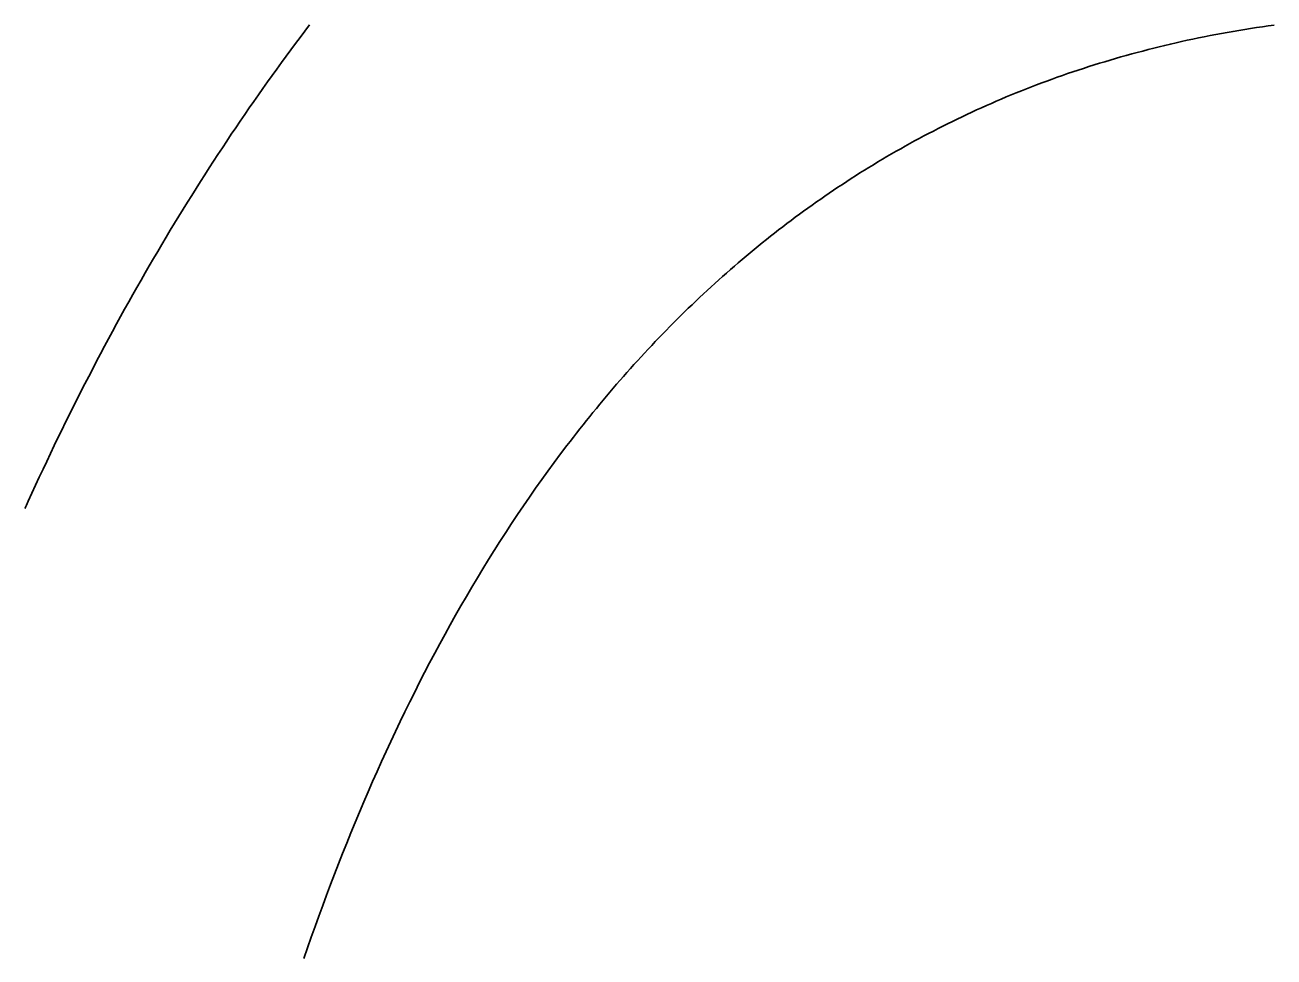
# Model space of a CAD drawing. Extents: x -7.3 to 34, y 0 to 22.
# Drawn here: x 2.48832 to 2.53395, y 0.88046 to 0.91451 of the extents above; entities that cross this region are included whole.
import ezdxf

# ---------------------------------------------------------------- set-up
doc = ezdxf.new("R2010")
doc.units = 0
doc.layers.add('SH_Text', color=7, linetype='Continuous')

msp = doc.modelspace()

# ---------------------------------------------------------------- linework, layer by layer
at = {"layer": 'SH_Text'}
for p, q in [((2.498371, 0.914057), (2.498543, 0.914285)), ((2.498543, 0.914285), (2.498715, 0.914512)), ((2.531408, 0.914079), (2.531199, 0.914037)), ((2.531617, 0.914121), (2.531408, 0.914079)), ((2.531826, 0.914161), (2.531617, 0.914121)), ((2.532037, 0.9142), (2.531826, 0.914161)), ((2.532248, 0.914239), (2.532037, 0.9142)), ((2.53246, 0.914276), (2.532248, 0.914239)), ((2.532672, 0.914312), (2.53246, 0.914276)), ((2.532886, 0.914347), (2.532672, 0.914312)), ((2.5331, 0.914382), (2.532886, 0.914347)), ((2.533314, 0.914415), (2.5331, 0.914382)), ((2.53353, 0.914447), (2.533314, 0.914415)), ((2.533746, 0.914478), (2.53353, 0.914447)), ((2.533963, 0.914509), (2.533746, 0.914478)), ((2.498028, 0.913597), (2.498199, 0.913828)), ((2.498199, 0.913828), (2.498371, 0.914057)), ((2.529358, 0.913612), (2.529156, 0.91356)), ((2.529559, 0.913663), (2.529358, 0.913612)), ((2.529762, 0.913714), (2.529559, 0.913663)), ((2.529965, 0.913763), (2.529762, 0.913714)), ((2.530169, 0.913811), (2.529965, 0.913763)), ((2.530374, 0.913858), (2.530169, 0.913811)), ((2.530579, 0.913904), (2.530374, 0.913858)), ((2.530785, 0.91395), (2.530579, 0.913904)), ((2.530992, 0.913994), (2.530785, 0.91395)), ((2.531199, 0.914037), (2.530992, 0.913994)), ((2.497688, 0.913134), (2.497858, 0.913366)), ((2.497858, 0.913366), (2.498028, 0.913597)), ((2.527769, 0.913169), (2.527573, 0.91311)), ((2.527965, 0.913228), (2.527769, 0.913169)), ((2.528162, 0.913286), (2.527965, 0.913228)), ((2.528359, 0.913343), (2.528162, 0.913286)), ((2.528557, 0.913398), (2.528359, 0.913343)), ((2.528756, 0.913453), (2.528557, 0.913398)), ((2.528956, 0.913507), (2.528756, 0.913453)), ((2.529156, 0.91356), (2.528956, 0.913507)), ((2.497351, 0.912667), (2.497519, 0.912901)), ((2.497519, 0.912901), (2.497688, 0.913134)), ((2.526415, 0.912733), (2.526225, 0.912666)), ((2.526606, 0.912798), (2.526415, 0.912733)), ((2.526798, 0.912862), (2.526606, 0.912798)), ((2.526991, 0.912925), (2.526798, 0.912862)), ((2.527184, 0.912988), (2.526991, 0.912925)), ((2.527378, 0.913049), (2.527184, 0.912988)), ((2.527573, 0.91311), (2.527378, 0.913049)), ((2.497015, 0.912195), (2.497183, 0.912431)), ((2.497183, 0.912431), (2.497351, 0.912667)), ((2.525096, 0.912251), (2.52491, 0.912178)), ((2.525282, 0.912322), (2.525096, 0.912251)), ((2.525469, 0.912393), (2.525282, 0.912322)), ((2.525657, 0.912463), (2.525469, 0.912393)), ((2.525846, 0.912532), (2.525657, 0.912463)), ((2.526035, 0.912599), (2.525846, 0.912532)), ((2.526225, 0.912666), (2.526035, 0.912599)), ((2.496682, 0.91172), (2.496848, 0.911958)), ((2.496848, 0.911958), (2.497015, 0.912195)), ((2.523991, 0.911803), (2.523809, 0.911725)), ((2.524173, 0.91188), (2.523991, 0.911803)), ((2.524357, 0.911956), (2.524173, 0.91188)), ((2.52454, 0.912031), (2.524357, 0.911956)), ((2.524725, 0.912105), (2.52454, 0.912031)), ((2.52491, 0.912178), (2.524725, 0.912105)), ((2.496351, 0.911241), (2.496516, 0.911481)), ((2.496516, 0.911481), (2.496682, 0.91172)), ((2.523089, 0.911406), (2.522911, 0.911324)), ((2.523268, 0.911487), (2.523089, 0.911406)), ((2.523448, 0.911567), (2.523268, 0.911487)), ((2.523628, 0.911647), (2.523448, 0.911567)), ((2.523809, 0.911725), (2.523628, 0.911647)), ((2.496022, 0.910758), (2.496186, 0.911)), ((2.496186, 0.911), (2.496351, 0.911241)), ((2.522029, 0.910901), (2.521855, 0.910814)), ((2.522204, 0.910987), (2.522029, 0.910901)), ((2.52238, 0.911072), (2.522204, 0.910987)), ((2.522556, 0.911157), (2.52238, 0.911072)), ((2.522733, 0.911241), (2.522556, 0.911157)), ((2.522911, 0.911324), (2.522733, 0.911241)), ((2.495696, 0.910272), (2.495859, 0.910516)), ((2.495859, 0.910516), (2.496022, 0.910758)), ((2.521164, 0.910457), (2.520993, 0.910365)), ((2.521336, 0.910547), (2.521164, 0.910457)), ((2.521508, 0.910637), (2.521336, 0.910547)), ((2.521681, 0.910726), (2.521508, 0.910637)), ((2.521855, 0.910814), (2.521681, 0.910726)), ((2.495372, 0.909781), (2.495533, 0.910027)), ((2.495533, 0.910027), (2.495696, 0.910272)), ((2.520315, 0.909992), (2.520147, 0.909896)), ((2.520483, 0.910086), (2.520315, 0.909992)), ((2.520653, 0.91018), (2.520483, 0.910086)), ((2.520822, 0.910273), (2.520653, 0.91018)), ((2.520993, 0.910365), (2.520822, 0.910273)), ((2.49505, 0.909286), (2.49521, 0.909534)), ((2.49521, 0.909534), (2.495372, 0.909781)), ((2.519482, 0.909507), (2.519318, 0.909407)), ((2.519647, 0.909605), (2.519482, 0.909507)), ((2.519813, 0.909703), (2.519647, 0.909605)), ((2.51998, 0.9098), (2.519813, 0.909703)), ((2.520147, 0.909896), (2.51998, 0.9098)), ((2.49489, 0.909038), (2.49505, 0.909286)), ((2.518828, 0.909104), (2.518666, 0.909002)), ((2.51899, 0.909206), (2.518828, 0.909104)), ((2.519154, 0.909307), (2.51899, 0.909206)), ((2.519318, 0.909407), (2.519154, 0.909307)), ((2.494571, 0.908537), (2.49473, 0.908788)), ((2.49473, 0.908788), (2.49489, 0.909038)), ((2.518183, 0.908689), (2.518024, 0.908584)), ((2.518343, 0.908794), (2.518183, 0.908689)), ((2.518504, 0.908898), (2.518343, 0.908794)), ((2.518666, 0.909002), (2.518504, 0.908898)), ((2.494255, 0.908033), (2.494413, 0.908286)), ((2.494413, 0.908286), (2.494571, 0.908537)), ((2.517392, 0.908153), (2.517236, 0.908044)), ((2.517549, 0.908262), (2.517392, 0.908153)), ((2.517707, 0.90837), (2.517549, 0.908262)), ((2.517865, 0.908477), (2.517707, 0.90837)), ((2.518024, 0.908584), (2.517865, 0.908477)), ((2.493942, 0.907525), (2.494098, 0.907779)), ((2.494098, 0.907779), (2.494255, 0.908033)), ((2.51677, 0.907711), (2.516616, 0.907599)), ((2.516925, 0.907823), (2.51677, 0.907711)), ((2.51708, 0.907934), (2.516925, 0.907823)), ((2.517236, 0.908044), (2.51708, 0.907934)), ((2.49363, 0.907012), (2.493786, 0.907269)), ((2.493786, 0.907269), (2.493942, 0.907525)), ((2.516159, 0.907257), (2.516007, 0.907141)), ((2.516311, 0.907371), (2.516159, 0.907257)), ((2.516463, 0.907485), (2.516311, 0.907371)), ((2.516616, 0.907599), (2.516463, 0.907485)), ((2.493476, 0.906755), (2.49363, 0.907012)), ((2.515557, 0.906791), (2.515408, 0.906672)), ((2.515706, 0.906908), (2.515557, 0.906791)), ((2.515856, 0.907025), (2.515706, 0.906908)), ((2.516007, 0.907141), (2.515856, 0.907025)), ((2.493168, 0.906237), (2.493321, 0.906496)), ((2.493321, 0.906496), (2.493476, 0.906755)), ((2.514964, 0.906313), (2.514818, 0.906192)), ((2.515112, 0.906434), (2.514964, 0.906313)), ((2.515259, 0.906553), (2.515112, 0.906434)), ((2.515408, 0.906672), (2.515259, 0.906553)), ((2.492862, 0.905715), (2.493015, 0.905976)), ((2.493015, 0.905976), (2.493168, 0.906237)), ((2.514527, 0.905947), (2.514382, 0.905824)), ((2.514672, 0.90607), (2.514527, 0.905947)), ((2.514818, 0.906192), (2.514672, 0.90607)), ((2.49256, 0.905189), (2.492711, 0.905452)), ((2.492711, 0.905452), (2.492862, 0.905715)), ((2.513951, 0.90545), (2.513809, 0.905324)), ((2.514094, 0.905576), (2.513951, 0.90545)), ((2.514238, 0.9057), (2.514094, 0.905576)), ((2.514382, 0.905824), (2.514238, 0.9057)), ((2.492409, 0.904924), (2.49256, 0.905189)), ((2.513386, 0.904942), (2.513246, 0.904813)), ((2.513526, 0.90507), (2.513386, 0.904942)), ((2.513667, 0.905198), (2.513526, 0.90507)), ((2.513809, 0.905324), (2.513667, 0.905198)), ((2.49211, 0.904392), (2.492259, 0.904659)), ((2.492259, 0.904659), (2.492409, 0.904924)), ((2.512968, 0.904554), (2.51283, 0.904423)), ((2.513106, 0.904684), (2.512968, 0.904554)), ((2.513246, 0.904813), (2.513106, 0.904684)), ((2.491813, 0.903857), (2.491961, 0.904125)), ((2.491961, 0.904125), (2.49211, 0.904392)), ((2.512419, 0.904027), (2.512283, 0.903893)), ((2.512555, 0.90416), (2.512419, 0.904027)), ((2.512692, 0.904292), (2.512555, 0.90416)), ((2.51283, 0.904423), (2.512692, 0.904292)), ((2.491518, 0.903317), (2.491665, 0.903587)), ((2.491665, 0.903587), (2.491813, 0.903857)), ((2.512013, 0.903625), (2.511879, 0.90349)), ((2.512148, 0.903759), (2.512013, 0.903625)), ((2.512283, 0.903893), (2.512148, 0.903759)), ((2.491372, 0.903045), (2.491518, 0.903317)), ((2.511612, 0.903217), (2.51148, 0.90308)), ((2.511745, 0.903354), (2.511612, 0.903217)), ((2.511879, 0.90349), (2.511745, 0.903354)), ((2.491081, 0.9025), (2.491226, 0.902773)), ((2.491226, 0.902773), (2.491372, 0.903045)), ((2.511086, 0.902664), (2.510956, 0.902525)), ((2.511217, 0.902803), (2.511086, 0.902664)), ((2.511348, 0.902942), (2.511217, 0.902803)), ((2.51148, 0.90308), (2.511348, 0.902942)), ((2.490793, 0.90195), (2.490937, 0.902225)), ((2.490937, 0.902225), (2.491081, 0.9025)), ((2.510698, 0.902243), (2.51057, 0.902102)), ((2.510827, 0.902384), (2.510698, 0.902243)), ((2.510956, 0.902525), (2.510827, 0.902384)), ((2.490649, 0.901674), (2.490793, 0.90195)), ((2.510315, 0.901817), (2.510188, 0.901673)), ((2.510442, 0.90196), (2.510315, 0.901817)), ((2.51057, 0.902102), (2.510442, 0.90196)), ((2.490365, 0.901118), (2.490507, 0.901397)), ((2.490507, 0.901397), (2.490649, 0.901674)), ((2.509936, 0.901385), (2.509811, 0.90124)), ((2.510062, 0.901529), (2.509936, 0.901385)), ((2.510188, 0.901673), (2.510062, 0.901529)), ((2.490083, 0.900559), (2.490223, 0.900839)), ((2.490223, 0.900839), (2.490365, 0.901118)), ((2.509563, 0.900947), (2.50944, 0.900801)), ((2.509687, 0.901094), (2.509563, 0.900947)), ((2.509811, 0.90124), (2.509687, 0.901094)), ((2.489942, 0.900278), (2.490083, 0.900559)), ((2.509195, 0.900505), (2.509073, 0.900356)), ((2.509317, 0.900653), (2.509195, 0.900505)), ((2.50944, 0.900801), (2.509317, 0.900653)), ((2.489664, 0.899712), (2.489803, 0.899995)), ((2.489803, 0.899995), (2.489942, 0.900278)), ((2.508832, 0.900057), (2.508712, 0.899907)), ((2.508952, 0.900207), (2.508832, 0.900057)), ((2.509073, 0.900356), (2.508952, 0.900207)), ((2.489526, 0.899428), (2.489664, 0.899712)), ((2.508473, 0.899604), (2.508355, 0.899452)), ((2.508592, 0.899756), (2.508473, 0.899604)), ((2.508712, 0.899907), (2.508592, 0.899756)), ((2.489251, 0.898856), (2.489388, 0.899143)), ((2.489388, 0.899143), (2.489526, 0.899428)), ((2.50812, 0.899146), (2.507887, 0.898838)), ((2.508237, 0.8993), (2.50812, 0.899146)), ((2.508355, 0.899452), (2.508237, 0.8993)), ((2.488979, 0.898281), (2.489115, 0.898569)), ((2.489115, 0.898569), (2.489251, 0.898856)), ((2.507887, 0.898838), (2.507656, 0.898528)), ((2.488844, 0.897992), (2.488979, 0.898281)), ((2.507427, 0.898216), (2.507201, 0.897902)), ((2.507656, 0.898528), (2.507427, 0.898216)), ((2.488576, 0.89741), (2.488709, 0.897702)), ((2.488709, 0.897702), (2.488844, 0.897992)), ((2.507201, 0.897902), (2.506977, 0.897585)), ((2.488442, 0.897118), (2.488576, 0.89741)), ((2.506754, 0.897266), (2.506534, 0.896946)), ((2.506977, 0.897585), (2.506754, 0.897266)), ((2.48832, 0.896848), (2.488322, 0.896853)), ((2.48832, 0.896848), (2.48832, 0.896848)), ((2.488322, 0.896853), (2.488326, 0.896862)), ((2.488326, 0.896862), (2.488343, 0.896899)), ((2.488343, 0.896899), (2.488376, 0.896972)), ((2.488376, 0.896972), (2.488442, 0.897118)), ((2.506534, 0.896946), (2.506316, 0.896623)), ((2.5061, 0.896299), (2.505886, 0.895972)), ((2.506316, 0.896623), (2.5061, 0.896299)), ((2.505886, 0.895972), (2.505675, 0.895643)), ((2.505675, 0.895643), (2.505465, 0.895313)), ((2.505257, 0.89498), (2.505051, 0.894646)), ((2.505465, 0.895313), (2.505257, 0.89498)), ((2.505051, 0.894646), (2.504848, 0.89431)), ((2.504848, 0.89431), (2.504646, 0.893972)), ((2.504446, 0.893632), (2.504249, 0.893291)), ((2.504646, 0.893972), (2.504446, 0.893632)), ((2.504249, 0.893291), (2.504053, 0.892948)), ((2.504053, 0.892948), (2.503859, 0.892603)), ((2.503668, 0.892256), (2.503478, 0.891908)), ((2.503859, 0.892603), (2.503668, 0.892256)), ((2.503478, 0.891908), (2.50329, 0.891558)), ((2.50329, 0.891558), (2.503104, 0.891206)), ((2.50292, 0.890853), (2.502738, 0.890498)), ((2.503104, 0.891206), (2.50292, 0.890853)), ((2.502738, 0.890498), (2.502558, 0.890142)), ((2.502558, 0.890142), (2.50238, 0.889784)), ((2.502203, 0.889424), (2.502029, 0.889063)), ((2.50238, 0.889784), (2.502203, 0.889424)), ((2.502029, 0.889063), (2.501856, 0.888701)), ((2.501856, 0.888701), (2.501685, 0.888337)), ((2.501685, 0.888337), (2.501517, 0.887972)), ((2.501349, 0.887605), (2.501184, 0.887237)), ((2.501517, 0.887972), (2.501349, 0.887605)), ((2.501184, 0.887237), (2.501021, 0.886868)), ((2.501021, 0.886868), (2.500859, 0.886498)), ((2.500859, 0.886498), (2.500699, 0.886126)), ((2.500699, 0.886126), (2.500541, 0.885753)), ((2.500385, 0.885378), (2.50023, 0.885003)), ((2.500541, 0.885753), (2.500385, 0.885378)), ((2.50023, 0.885003), (2.500077, 0.884626)), ((2.500077, 0.884626), (2.499926, 0.884248)), ((2.499926, 0.884248), (2.499777, 0.883869)), ((2.499777, 0.883869), (2.499629, 0.883489)), ((2.499484, 0.883107), (2.499339, 0.882725)), ((2.499629, 0.883489), (2.499484, 0.883107)), ((2.499339, 0.882725), (2.499197, 0.882342)), ((2.499197, 0.882342), (2.499056, 0.881957)), ((2.499056, 0.881957), (2.498917, 0.881572)), ((2.498917, 0.881572), (2.49878, 0.881186)), ((2.498644, 0.880798), (2.49851, 0.88041)), ((2.49878, 0.881186), (2.498644, 0.880798))]:
    msp.add_line(p, q, dxfattribs=at)
for points in [[(2.48832, 0.896848), (2.48832, 0.896848), (2.48832, 0.896848), (2.488322, 0.896853), (2.488326, 0.896862), (2.488343, 0.896899), (2.488376, 0.896972), (2.488442, 0.897118), (2.488576, 0.89741), (2.488709, 0.897702), (2.488844, 0.897992), (2.488979, 0.898281), (2.489115, 0.898569), (2.489251, 0.898856), (2.489388, 0.899143), (2.489526, 0.899428), (2.489664, 0.899712), (2.489803, 0.899995), (2.489942, 0.900278), (2.490083, 0.900559), (2.490223, 0.900839), (2.490365, 0.901118), (2.490507, 0.901397), (2.490649, 0.901674), (2.490793, 0.90195), (2.490937, 0.902225), (2.491081, 0.9025), (2.491226, 0.902773), (2.491372, 0.903045), (2.491518, 0.903317), (2.491665, 0.903587), (2.491813, 0.903857), (2.491961, 0.904125), (2.49211, 0.904392), (2.492259, 0.904659), (2.492409, 0.904924), (2.49256, 0.905189), (2.492711, 0.905452), (2.492862, 0.905715), (2.493015, 0.905976), (2.493168, 0.906237), (2.493321, 0.906496), (2.493476, 0.906755), (2.49363, 0.907012), (2.493786, 0.907269), (2.493942, 0.907525), (2.494098, 0.907779), (2.494255, 0.908033), (2.494413, 0.908286), (2.494571, 0.908537), (2.49473, 0.908788), (2.49489, 0.909038), (2.49505, 0.909286), (2.49521, 0.909534), (2.495372, 0.909781), (2.495533, 0.910027), (2.495696, 0.910272), (2.495859, 0.910516), (2.496022, 0.910758), (2.496186, 0.911), (2.496351, 0.911241), (2.496516, 0.911481), (2.496682, 0.91172), (2.496848, 0.911958), (2.497015, 0.912195), (2.497183, 0.912431), (2.497351, 0.912667), (2.497519, 0.912901), (2.497688, 0.913134), (2.497858, 0.913366), (2.498028, 0.913597), (2.498199, 0.913828), (2.498371, 0.914057), (2.498543, 0.914285), (2.498715, 0.914512)], [(2.533963, 0.914509), (2.533746, 0.914478), (2.53353, 0.914447), (2.533314, 0.914415), (2.5331, 0.914382), (2.532886, 0.914347), (2.532672, 0.914312), (2.53246, 0.914276), (2.532248, 0.914239), (2.532037, 0.9142), (2.531826, 0.914161), (2.531617, 0.914121), (2.531408, 0.914079), (2.531199, 0.914037), (2.530992, 0.913994), (2.530785, 0.91395), (2.530579, 0.913904), (2.530374, 0.913858), (2.530169, 0.913811), (2.529965, 0.913763), (2.529762, 0.913714), (2.529559, 0.913663), (2.529358, 0.913612), (2.529156, 0.91356), (2.528956, 0.913507), (2.528756, 0.913453), (2.528557, 0.913398), (2.528359, 0.913343), (2.528162, 0.913286), (2.527965, 0.913228), (2.527769, 0.913169), (2.527573, 0.91311), (2.527378, 0.913049), (2.527184, 0.912988), (2.526991, 0.912925), (2.526798, 0.912862), (2.526606, 0.912798), (2.526415, 0.912733), (2.526225, 0.912666), (2.526035, 0.912599), (2.525846, 0.912532), (2.525657, 0.912463), (2.525469, 0.912393), (2.525282, 0.912322), (2.525096, 0.912251), (2.52491, 0.912178), (2.524725, 0.912105), (2.52454, 0.912031), (2.524357, 0.911956), (2.524173, 0.91188), (2.523991, 0.911803), (2.523809, 0.911725), (2.523628, 0.911647), (2.523448, 0.911567), (2.523268, 0.911487), (2.523089, 0.911406), (2.522911, 0.911324), (2.522733, 0.911241), (2.522556, 0.911157), (2.52238, 0.911072), (2.522204, 0.910987), (2.522029, 0.910901), (2.521855, 0.910814), (2.521681, 0.910726), (2.521508, 0.910637), (2.521336, 0.910547), (2.521164, 0.910457), (2.520993, 0.910365), (2.520822, 0.910273), (2.520653, 0.91018), (2.520483, 0.910086), (2.520315, 0.909992), (2.520147, 0.909896), (2.51998, 0.9098), (2.519813, 0.909703), (2.519647, 0.909605), (2.519482, 0.909507), (2.519318, 0.909407), (2.519154, 0.909307), (2.51899, 0.909206), (2.518828, 0.909104), (2.518666, 0.909002), (2.518504, 0.908898), (2.518343, 0.908794), (2.518183, 0.908689), (2.518024, 0.908584), (2.517865, 0.908477), (2.517707, 0.90837), (2.517549, 0.908262), (2.517392, 0.908153), (2.517236, 0.908044), (2.51708, 0.907934), (2.516925, 0.907823), (2.51677, 0.907711), (2.516616, 0.907599), (2.516463, 0.907485), (2.516311, 0.907371), (2.516159, 0.907257), (2.516007, 0.907141), (2.515856, 0.907025), (2.515706, 0.906908), (2.515557, 0.906791), (2.515408, 0.906672), (2.515259, 0.906553), (2.515112, 0.906434), (2.514964, 0.906313), (2.514818, 0.906192), (2.514672, 0.90607), (2.514527, 0.905947), (2.514382, 0.905824), (2.514238, 0.9057), (2.514094, 0.905576), (2.513951, 0.90545), (2.513809, 0.905324), (2.513667, 0.905198), (2.513526, 0.90507), (2.513386, 0.904942), (2.513246, 0.904813), (2.513106, 0.904684), (2.512968, 0.904554), (2.51283, 0.904423), (2.512692, 0.904292), (2.512555, 0.90416), (2.512419, 0.904027), (2.512283, 0.903893), (2.512148, 0.903759), (2.512013, 0.903625), (2.511879, 0.90349), (2.511745, 0.903354), (2.511612, 0.903217), (2.51148, 0.90308), (2.511348, 0.902942), (2.511217, 0.902803), (2.511086, 0.902664), (2.510956, 0.902525), (2.510827, 0.902384), (2.510698, 0.902243), (2.51057, 0.902102), (2.510442, 0.90196), (2.510315, 0.901817), (2.510188, 0.901673), (2.510062, 0.901529), (2.509936, 0.901385), (2.509811, 0.90124), (2.509687, 0.901094), (2.509563, 0.900947), (2.50944, 0.900801), (2.509317, 0.900653), (2.509195, 0.900505), (2.509073, 0.900356), (2.508952, 0.900207), (2.508832, 0.900057), (2.508712, 0.899907), (2.508592, 0.899756), (2.508473, 0.899604), (2.508355, 0.899452), (2.508237, 0.8993), (2.50812, 0.899146), (2.507887, 0.898838), (2.507656, 0.898528), (2.507427, 0.898216), (2.507201, 0.897902), (2.506977, 0.897585), (2.506754, 0.897266), (2.506534, 0.896946), (2.506316, 0.896623), (2.5061, 0.896299), (2.505886, 0.895972), (2.505675, 0.895643), (2.505465, 0.895313), (2.505257, 0.89498), (2.505051, 0.894646), (2.504848, 0.89431), (2.504646, 0.893972), (2.504446, 0.893632), (2.504249, 0.893291), (2.504053, 0.892948), (2.503859, 0.892603), (2.503668, 0.892256), (2.503478, 0.891908), (2.50329, 0.891558), (2.503104, 0.891206), (2.50292, 0.890853), (2.502738, 0.890498), (2.502558, 0.890142), (2.50238, 0.889784), (2.502203, 0.889424), (2.502029, 0.889063), (2.501856, 0.888701), (2.501685, 0.888337), (2.501517, 0.887972), (2.501349, 0.887605), (2.501184, 0.887237), (2.501021, 0.886868), (2.500859, 0.886498), (2.500699, 0.886126), (2.500541, 0.885753), (2.500385, 0.885378), (2.50023, 0.885003), (2.500077, 0.884626), (2.499926, 0.884248), (2.499777, 0.883869), (2.499629, 0.883489), (2.499484, 0.883107), (2.499339, 0.882725), (2.499197, 0.882342), (2.499056, 0.881957), (2.498917, 0.881572), (2.49878, 0.881186), (2.498644, 0.880798), (2.49851, 0.88041)]]:
    msp.add_lwpolyline(points, dxfattribs=at)

doc.saveas('drawing.dxf')
